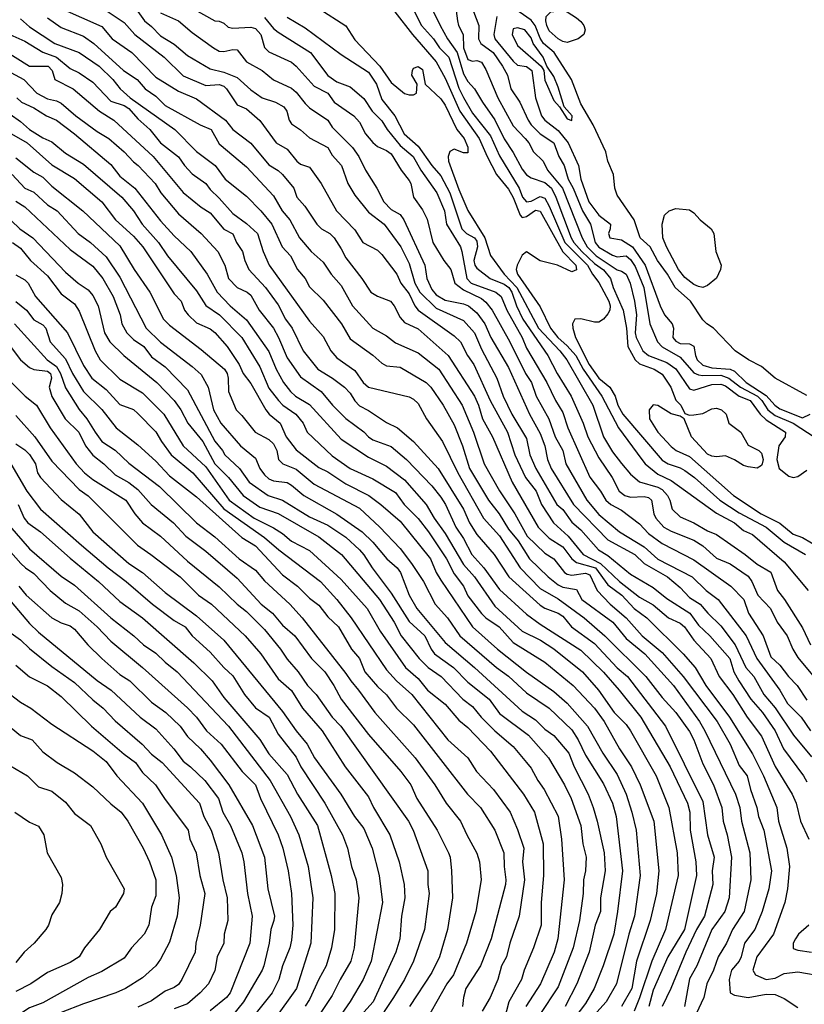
# Model space of a CAD drawing. Header units: metres. Extents: x -46681 to -43747, y -240911 to -237677.
# Tile 344 of 656: x -44244 to -44157, y -240617 to -240508. Entities that reach past the tile are written whole.
import ezdxf

# ---------------------------------------------------------------- set-up
doc = ezdxf.new("R2010")
doc.units = ezdxf.units.M
doc.layers.add('CONTOUR_INDEX', color=1, linetype='Continuous')
doc.layers.add('CONTOUR_INTER', color=3, linetype='Continuous')

msp = doc.modelspace()

# ---------------------------------------------------------------- linework, layer by layer
at = {"layer": 'CONTOUR_INDEX'}
for points, elevation in [([(-44239.1, -240507.15), (-44234.6, -240509.14), (-44233.46, -240510.52), (-44231.26, -240512.02), (-44228.6, -240514.76), (-44226.1, -240516.28), (-44224.1, -240517.16), (-44220.89, -240519.52), (-44220.08, -240520.52), (-44218.1, -240522.03), (-44216.1, -240524.45), (-44215.1, -240525.06), (-44214.62, -240525.52), (-44213.36, -240527.02), (-44213.02, -240528.02), (-44212.12, -240529.02), (-44210.8, -240531.02), (-44210.3, -240531.52), (-44209.37, -240532.02), (-44208.89, -240532.52), (-44208.1, -240533.72), (-44207.6, -240534.73), (-44205.83, -240537.02), (-44204.84, -240538.52), (-44204.1, -240538.96), (-44202.65, -240539.52), (-44202.25, -240540.02), (-44201.6, -240541.32), (-44201.1, -240541.86), (-44199.6, -240542.58), (-44196.29, -240545.52), (-44193.38, -240550.02), (-44192.93, -240551.02), (-44192.49, -240552.52), (-44191.36, -240554.52), (-44189.2, -240559.52), (-44186.32, -240564.52), (-44185.1, -240565.72), (-44183.6, -240566.67), (-44182.6, -240568.03), (-44182.1, -240568.41), (-44179.99, -240569.02), (-44178.6, -240570.9), (-44177.07, -240572.02), (-44175.71, -240573.52), (-44174.3, -240574.52), (-44170.29, -240578.52), (-44168.94, -240580.02), (-44167.78, -240582.02), (-44165.17, -240585.52), (-44162.6, -240589.57), (-44161.4, -240592.02), (-44159.94, -240595.52), (-44159.73, -240597.02), (-44158.81, -240600.02), (-44158.51, -240602.02), (-44158.74, -240604.52), (-44159.03, -240606.02), (-44160.28, -240609.52), (-44162.14, -240612.02), (-44162.57, -240613.52), (-44162.29, -240614.02), (-44161.1, -240614.54), (-44160.1, -240614.4), (-44159.1, -240613.87), (-44157.6, -240613.67), (-44154.6, -240614.2)], 90), ([(-44198.16, -240507.02), (-44197.16, -240509.02), (-44196.35, -240510.52), (-44195.3, -240512.02), (-44194.6, -240514.39), (-44194.1, -240515.22), (-44193.36, -240516.02), (-44192.48, -240517.52), (-44191.1, -240519.46), (-44190.1, -240521.57), (-44189.1, -240523.06), (-44188.1, -240524.91), (-44187.6, -240525.54), (-44187.1, -240525.87), (-44185.6, -240526.41), (-44184.86, -240527.02), (-44184.35, -240528.02), (-44182.68, -240532.52), (-44182.38, -240533.02), (-44181.51, -240534.02), (-44180.1, -240535.34), (-44179.1, -240536.04), (-44178.31, -240537.02), (-44178.04, -240538.02), (-44176.92, -240540.52), (-44176.54, -240542.52), (-44176.4, -240544.52), (-44175.6, -240546), (-44175.1, -240546.44), (-44173.49, -240547.02), (-44172.6, -240547.58), (-44171.64, -240549.02), (-44171.1, -240550.45), (-44170.55, -240551.02), (-44170.1, -240551.94), (-44169.6, -240552.12), (-44169.1, -240552.1), (-44168.1, -240551.93), (-44167.1, -240551.44), (-44166.6, -240551.36), (-44166.06, -240551.52), (-44165.54, -240552.02), (-44165.23, -240553.02), (-44163.9, -240554.02), (-44163.1, -240555.45), (-44161.93, -240556.02), (-44161.6, -240556.31), (-44161.43, -240557.02), (-44161.53, -240557.52), (-44161.6, -240557.71), (-44162.1, -240557.97), (-44163.1, -240557.85), (-44163.6, -240557.7), (-44164.6, -240557.06), (-44165.6, -240556.64), (-44166.6, -240556.73), (-44167.1, -240556.67), (-44167.6, -240556.43), (-44169.37, -240554.52), (-44170.16, -240552.52), (-44170.6, -240552.25), (-44171.6, -240551.98), (-44173.1, -240551.04), (-44173.6, -240550.98), (-44174.04, -240551.52), (-44174.02, -240552.52), (-44173.07, -240554.02), (-44171.6, -240555.6), (-44171.07, -240556.02), (-44169.6, -240556.68), (-44164.71, -240561.02), (-44161.65, -240563.02), (-44159.6, -240564.08), (-44158.1, -240565.28), (-44157.1, -240565.66), (-44154.1, -240567.43)], 80), ([(-44216.6, -240508.14), (-44215.6, -240509.36), (-44215.1, -240509.78), (-44211.5, -240512.02), (-44209.6, -240514.57), (-44208.6, -240515.26), (-44207.1, -240515.82), (-44205.6, -240517.09), (-44204.69, -240518.52), (-44203.6, -240519.57), (-44203.01, -240520.52), (-44201.6, -240522.31), (-44200.15, -240523.52), (-44199.31, -240525.02), (-44197.54, -240527.52), (-44196.7, -240529.52), (-44196.45, -240531.02), (-44194.93, -240533.52), (-44194.75, -240534.02), (-44194.23, -240537.02), (-44193.74, -240537.52), (-44191.01, -240538.52), (-44190.43, -240539.02), (-44189.8, -240540.52), (-44188.08, -240543.52), (-44187.6, -240544.73), (-44185.35, -240548.52), (-44184.4, -240550.52), (-44183.6, -240551.83), (-44183.04, -240553.52), (-44180.6, -240559), (-44179.44, -240560.52), (-44178.84, -240561.52), (-44178.3, -240562.02), (-44177.1, -240562.64), (-44175.1, -240564.14), (-44174.1, -240565.22), (-44172.6, -240566.33), (-44169.1, -240568.14), (-44165.02, -240571.02), (-44163.56, -240572.52), (-44163.06, -240574.02), (-44161.42, -240576.52), (-44160.6, -240578.84), (-44159.6, -240579.78), (-44158.64, -240581.02), (-44157.66, -240582.02), (-44156.6, -240583.65)], 85), ([(-44245.6, -240513.7), (-44243.23, -240515.02), (-44241.76, -240516.52), (-44240.6, -240517.13), (-44239.6, -240517.37), (-44239.1, -240517.62), (-44237.45, -240519.02), (-44235.1, -240520.75), (-44233.83, -240521.52), (-44232.1, -240523), (-44231.1, -240524.12), (-44230.56, -240524.52), (-44228.69, -240526.52), (-44228.06, -240527.52), (-44226.1, -240529.87), (-44223.6, -240532.03), (-44221.76, -240534.02), (-44220.97, -240535.52), (-44220.58, -240537.02), (-44219.62, -240538.02), (-44218.51, -240538.52), (-44218.1, -240538.85), (-44217.2, -240540.52), (-44215.59, -240542.52), (-44215.03, -240543.52), (-44214.1, -240545.79), (-44212.6, -240547.87), (-44210.32, -240549.52), (-44209.09, -240551.02), (-44207.6, -240552.48), (-44205.6, -240553.98), (-44205.1, -240554.53), (-44204.6, -240554.86), (-44202.6, -240555.58), (-44200.87, -240557.02), (-44198.1, -240559.93), (-44197.1, -240561.21), (-44196.56, -240562.02), (-44195.44, -240564.52), (-44194.6, -240565.75), (-44193.67, -240567.52), (-44192.35, -240569.02), (-44190.6, -240571.39), (-44187.6, -240574.12), (-44186.1, -240575.22), (-44181.6, -240578.13), (-44179.1, -240580.55), (-44177.36, -240582.52), (-44174.98, -240585.52), (-44171.71, -240591.02), (-44169.81, -240595.02), (-44169.55, -240596.02), (-44169.52, -240598.02), (-44168.88, -240601.52), (-44168.81, -240603.02), (-44170.13, -240609.02), (-44171.98, -240612.02), (-44173.6, -240615.71), (-44174.07, -240617.52)], 95), ([(-44244.51, -240525.52), (-44243.1, -240527.01), (-44242.1, -240527.47), (-44240.6, -240528.88), (-44239.52, -240529.52), (-44237.21, -240532.02), (-44235.85, -240533.02), (-44234.1, -240534.61), (-44232.6, -240536.85), (-44229.68, -240542.52), (-44228.1, -240544.07), (-44224.6, -240546.73), (-44223.6, -240547.63), (-44222.83, -240549.02), (-44222.23, -240551.52), (-44221.42, -240553.02), (-44219.25, -240555.52), (-44217.6, -240556.87), (-44217.12, -240558.02), (-44216.6, -240558.72), (-44216.1, -240559.16), (-44215.6, -240559.4), (-44214.1, -240559.59), (-44213.6, -240559.88), (-44212.23, -240561.02), (-44208.6, -240563.09), (-44205.78, -240565.02), (-44204.6, -240566.18), (-44203.06, -240568.02), (-44201.92, -240569.02), (-44201.56, -240569.52), (-44200.61, -240572.02), (-44199.76, -240573.52), (-44196.6, -240577.27), (-44193.38, -240580.02), (-44188.1, -240584.85), (-44186.6, -240585.81), (-44185.6, -240586.86), (-44184.6, -240587.56), (-44182.94, -240589.52), (-44182.35, -240591.02), (-44180.8, -240594.02), (-44180.24, -240595.52), (-44179.78, -240597.02), (-44179.04, -240600.52), (-44178.92, -240602.52), (-44179.42, -240605.52), (-44179.43, -240607.02), (-44180, -240608.52), (-44180.69, -240611.52), (-44182.04, -240615.02), (-44183.34, -240617.52)], 100), ([(-44244.1, -240539.56), (-44242.92, -240540.52), (-44242.1, -240541.58), (-44241.1, -240542.14), (-44240.78, -240542.52), (-44240.31, -240544.02), (-44238.6, -240545.91), (-44237.82, -240547.52), (-44236.63, -240549.52), (-44234.6, -240551.49), (-44233, -240553.52), (-44230.6, -240555.42), (-44228.6, -240557.21), (-44227.1, -240558.85), (-44224.1, -240561.16), (-44219.1, -240565.64), (-44217.6, -240566.58), (-44214.6, -240569.79), (-44212.93, -240571.02), (-44211.6, -240572.35), (-44210.6, -240573.15), (-44209.6, -240574.43), (-44208.42, -240575.52), (-44206.98, -240578.02), (-44206.09, -240579.02), (-44205.48, -240580.52), (-44204.1, -240582.13), (-44203.1, -240583.05), (-44201.99, -240584.52), (-44200.1, -240586.37), (-44194.13, -240594.02), (-44192.71, -240595.52), (-44191.13, -240598.02), (-44190.12, -240600.52), (-44190.09, -240602.02), (-44189.89, -240603.52), (-44189.95, -240604.02), (-44191.52, -240610.02), (-44192.71, -240613.02), (-44194.32, -240615.52), (-44194.59, -240616.52), (-44194.68, -240617.52)], 105), ([(-44244.1, -240555.28), (-44243.1, -240555.95), (-44242.6, -240556.49), (-44241.94, -240557.52), (-44241.69, -240558.52), (-44241.38, -240559.02), (-44239.1, -240561.47), (-44237.1, -240563.06), (-44235.58, -240565.02), (-44231.6, -240568.54), (-44230.1, -240569.54), (-44227.6, -240571.72), (-44224.1, -240574.31), (-44221.08, -240577.02), (-44214.6, -240584.89), (-44213.1, -240587.05), (-44211.88, -240588.52), (-44211.08, -240590.02), (-44208.15, -240594.02), (-44206.65, -240596.52), (-44205.6, -240597.84), (-44204.69, -240600.02), (-44203.91, -240603.02), (-44203.54, -240606.02), (-44204.8, -240612.52), (-44205.68, -240614.52), (-44207.1, -240616.98), (-44209.92, -240621.02)], 110), ([(-44243.78, -240571.02), (-44242.94, -240572.02), (-44240.1, -240574.53), (-44239.1, -240575.1), (-44238.1, -240575.41), (-44237.6, -240575.79), (-44236.15, -240577.52), (-44234.6, -240579.04), (-44232.6, -240580.8), (-44231.48, -240581.52), (-44229.1, -240583.87), (-44227.52, -240585.02), (-44225.94, -240586.52), (-44225.1, -240587.65), (-44223.67, -240589.02), (-44222.6, -240590.26), (-44220.55, -240593.02), (-44217.91, -240597.52), (-44216.59, -240601.02), (-44216.22, -240604.52), (-44215.5, -240607.52), (-44215.55, -240608.02), (-44215.91, -240609.02), (-44216.07, -240610.52), (-44216.65, -240613.02), (-44216.84, -240613.52), (-44218.92, -240617.02), (-44220.93, -240619.52)], 115), ([(-44244.6, -240586.7), (-44243.6, -240587.54), (-44242.31, -240588.02), (-44241.1, -240589.36), (-44239.54, -240590.52), (-44237.6, -240591.67), (-44235.6, -240593.22), (-44233.6, -240595.11), (-44232.46, -240596.02), (-44231.72, -240597.02), (-44230.03, -240600.02), (-44229.33, -240601.52), (-44228.6, -240603.52), (-44228.6, -240605.27), (-44229.08, -240606.52), (-44229.4, -240608.52), (-44229.91, -240609.52), (-44231.31, -240611.02), (-44232.1, -240612.18), (-44234.6, -240613.66), (-44236.1, -240614.32), (-44241.1, -240617.13), (-44242.6, -240617.68), (-44245.38, -240619.52)], 120)]:
    msp.add_lwpolyline(points, dxfattribs=dict(at, elevation=elevation))
at = {"layer": 'CONTOUR_INTER'}
for points, elevation in [([(-44201.53, -240504.52), (-44199.21, -240509.02), (-44197.9, -240510.52), (-44197.22, -240511.52), (-44196.21, -240512.52), (-44195.1, -240515.98), (-44194.6, -240517), (-44193.6, -240518.73), (-44191.6, -240521.24), (-44190.6, -240523.46), (-44188.43, -240527.02), (-44188.04, -240528.02), (-44187.6, -240528.52), (-44187.1, -240528.46), (-44186.1, -240527.96), (-44185.6, -240528.12), (-44185.1, -240529.01), (-44183.36, -240533.02), (-44180.85, -240535.52), (-44180.32, -240536.52), (-44179.6, -240537.44), (-44178.51, -240539.52), (-44178.37, -240540.02), (-44178.4, -240540.52), (-44178.6, -240540.92), (-44179.1, -240541.52), (-44179.6, -240541.84), (-44180.1, -240541.85), (-44181.6, -240541.46), (-44182.25, -240541.52), (-44182.54, -240542.02), (-44182.49, -240542.52), (-44182.2, -240543.52), (-44180.67, -240546.52), (-44179.6, -240548.02), (-44178.4, -240549.02), (-44177.82, -240550.02), (-44177.51, -240551.02), (-44176.95, -240552.02), (-44172.6, -240557.11), (-44171.93, -240557.52), (-44170.6, -240557.96), (-44170.1, -240558.26), (-44169.03, -240559.02), (-44166.22, -240561.52), (-44164.1, -240562.94), (-44161.09, -240564.52), (-44159.1, -240566.18), (-44156.76, -240567.52)], 81), ([(-44194.59, -240504.52), (-44192.88, -240509.02), (-44192.93, -240510.52), (-44192.68, -240511.02), (-44191.31, -240512.02), (-44190.28, -240513.52), (-44189.73, -240514.52), (-44189.35, -240516.02), (-44188.36, -240517.52), (-44187.44, -240519.52), (-44187.1, -240520.02), (-44186.1, -240521), (-44184.59, -240522.02), (-44184.03, -240523.52), (-44183.44, -240524.52), (-44183, -240526.02), (-44182.46, -240527.02), (-44181.43, -240529.52), (-44180.55, -240531.02), (-44180.01, -240533.02), (-44179.6, -240533.55), (-44178.1, -240534.43), (-44177.6, -240534.6), (-44176.6, -240534.52), (-44176.1, -240534.9), (-44175.6, -240535.67), (-44174.62, -240538.02), (-44173.96, -240542.02), (-44173.14, -240544.02), (-44172.6, -240544.58), (-44170.6, -240545.72), (-44169.1, -240547.44), (-44168.6, -240547.67), (-44168.1, -240547.73), (-44166.1, -240547.71), (-44165.22, -240548.02), (-44163.93, -240549.02), (-44162.07, -240550.02), (-44161.57, -240550.52), (-44160.9, -240551.52), (-44160.1, -240552.15), (-44158.12, -240553.02), (-44154.1, -240555.62)], 78), ([(-44236.1, -240506.02), (-44232.1, -240508.71), (-44230.94, -240510.02), (-44227.71, -240512.52), (-44225.6, -240514.59), (-44223.1, -240515.66), (-44221.6, -240515.57), (-44221.1, -240515.76), (-44220.78, -240516.02), (-44219.6, -240517.8), (-44218.6, -240518.25), (-44217.1, -240519.55), (-44215.31, -240522.02), (-44214.1, -240522.72), (-44213.03, -240524.02), (-44212.6, -240524.35), (-44211.6, -240524.69), (-44210.31, -240526.52), (-44208.63, -240529.52), (-44206.6, -240531.62), (-44205.7, -240533.02), (-44204.1, -240533.86), (-44203.6, -240534.35), (-44201.95, -240536.52), (-44201.51, -240537.52), (-44200.6, -240538.69), (-44199.96, -240540.02), (-44199.6, -240540.51), (-44195.6, -240543.34), (-44194.91, -240544.02), (-44194.13, -240545.52), (-44193.43, -240546.52), (-44191.65, -240550.52), (-44189.72, -240554.02), (-44188.9, -240556.52), (-44187.74, -240559.02), (-44186.54, -240560.52), (-44185.94, -240562.02), (-44184.64, -240564.02), (-44182.99, -240565.52), (-44181.34, -240567.52), (-44179.43, -240568.52), (-44177.33, -240570.52), (-44175.1, -240572.25), (-44173.6, -240573.09), (-44171.9, -240574.52), (-44170.6, -240575.14), (-44170.14, -240575.52), (-44169.1, -240577.02), (-44167.22, -240579.02), (-44166.29, -240581.02), (-44164.79, -240583.02), (-44163.21, -240585.52), (-44161.6, -240587.61), (-44160.1, -240590.98), (-44158.22, -240594.02), (-44157.78, -240595.02), (-44157.29, -240597.02), (-44156.38, -240599.02)], 89), ([(-44195.56, -240506.02), (-44195.25, -240508.52), (-44195.13, -240509.02), (-44194.62, -240510.02), (-44194.57, -240511.52), (-44194.1, -240512.78), (-44193.6, -240512.99), (-44193.1, -240512.89), (-44192.6, -240513.1), (-44192.1, -240513.91), (-44190.8, -240517.02), (-44189.1, -240520.13), (-44187.75, -240521.52), (-44187.35, -240522.02), (-44186.85, -240523.02), (-44185.78, -240524.02), (-44185.28, -240525.02), (-44183.63, -240527.02), (-44181.44, -240532.52), (-44180.9, -240533.52), (-44179.89, -240534.52), (-44177.6, -240536.07), (-44177.1, -240536.2), (-44176.6, -240536.52), (-44176.16, -240537.52), (-44175.65, -240539.52), (-44175.45, -240541.02), (-44175.59, -240543.02), (-44175.47, -240543.52), (-44174.73, -240545.02), (-44174.1, -240545.52), (-44172.1, -240546.31), (-44171.1, -240546.99), (-44169.6, -240549.23), (-44169.1, -240549.36), (-44167.1, -240548.75), (-44166.1, -240548.7), (-44165.6, -240548.89), (-44164.1, -240550.01), (-44162.87, -240550.52), (-44161.76, -240552.02), (-44161.1, -240552.65), (-44158.95, -240554.02), (-44158.99, -240554.52), (-44159.71, -240555.52), (-44159.94, -240557.02), (-44159.67, -240558.02), (-44158.6, -240558.87), (-44158.1, -240559.01), (-44157.6, -240558.9), (-44156.6, -240558.2)], 79), ([(-44230.6, -240507.47), (-44229.87, -240508.52), (-44229.1, -240509.14), (-44228.1, -240510.19), (-44226.6, -240511.08), (-44225.1, -240512.34), (-44222.6, -240513.84), (-44221.1, -240514.18), (-44219.6, -240514.78), (-44218.1, -240516.13), (-44216.84, -240517.02), (-44215.39, -240517.52), (-44214.45, -240518.02), (-44214.13, -240518.52), (-44213.85, -240519.52), (-44213.6, -240519.91), (-44212.6, -240520.56), (-44211.6, -240521.46), (-44209.6, -240522.52), (-44209.1, -240523.39), (-44208.09, -240524.52), (-44207.37, -240526.52), (-44206.6, -240527.78), (-44205.1, -240529.69), (-44203.34, -240531.02), (-44201.52, -240533.52), (-44200.6, -240535.36), (-44199.97, -240537.52), (-44199.41, -240538.52), (-44197.6, -240540.31), (-44194.6, -240541.64), (-44193.37, -240543.02), (-44192.6, -240544.84), (-44190.9, -240548.02), (-44190.18, -240550.02), (-44189.23, -240552.02), (-44187.6, -240554.71), (-44187.23, -240556.52), (-44186.57, -240558.02), (-44184.24, -240562.02), (-44183.6, -240562.57), (-44182.6, -240563.95), (-44181.6, -240564.82), (-44179.64, -240567.02), (-44178.6, -240567.64), (-44176.1, -240569.71), (-44173.6, -240571.19), (-44172.1, -240572.4), (-44169.54, -240574.02), (-44168.6, -240575.35), (-44167.34, -240576.52), (-44165.12, -240579.02), (-44164.68, -240580.52), (-44164.11, -240581.52), (-44162.8, -240583.52), (-44161.51, -240585.02), (-44160.1, -240587.04), (-44159.17, -240589.02), (-44156.96, -240592.02), (-44156.6, -240592.68)], 88), ([(-44228.1, -240507.65), (-44226.1, -240508.52), (-44224.6, -240509.8), (-44222.25, -240511.52), (-44221.6, -240511.86), (-44221.1, -240511.9), (-44220.1, -240511.69), (-44219.6, -240511.71), (-44218.6, -240513.06), (-44216.87, -240514.02), (-44215.6, -240515.03), (-44213.6, -240515.97), (-44213.1, -240516.39), (-44212.1, -240517.67), (-44211.6, -240518.13), (-44209.6, -240519.52), (-44209.1, -240520.26), (-44206.86, -240522.52), (-44206.17, -240523.52), (-44205.43, -240525.02), (-44204.18, -240527.02), (-44203.4, -240528.52), (-44202.6, -240529.37), (-44201.6, -240529.95), (-44201.17, -240530.52), (-44198.85, -240535.52), (-44198.64, -240537.02), (-44198.1, -240538.24), (-44197.6, -240538.8), (-44196.6, -240539.42), (-44194.6, -240539.8), (-44194.04, -240540.02), (-44193.1, -240540.82), (-44192.21, -240542.02), (-44191.57, -240543.52), (-44189.6, -240546.87), (-44187.28, -240552.02), (-44186.1, -240554.15), (-44185.6, -240555.52), (-44185.28, -240557.02), (-44184.88, -240558.02), (-44182.42, -240562.02), (-44178.6, -240565.9), (-44175.64, -240567.52), (-44174.6, -240568.54), (-44172, -240570.02), (-44170.6, -240571.2), (-44169.6, -240572.3), (-44168.41, -240573.02), (-44167.57, -240574.02), (-44166.1, -240575.44), (-44164.53, -240577.52), (-44163.34, -240580.02), (-44162.46, -240581.02), (-44161.36, -240583.02), (-44160.1, -240584.5), (-44158.08, -240587.52), (-44156.1, -240589.91)], 87), ([(-44224.6, -240507.12), (-44222.1, -240508.5), (-44221.6, -240508.55), (-44221.1, -240508.78), (-44220.6, -240509.21), (-44220.1, -240509.34), (-44218.1, -240509.2), (-44217.6, -240509.37), (-44217.01, -240510.02), (-44216.6, -240511.46), (-44216.1, -240511.93), (-44213.6, -240513.1), (-44213.09, -240513.52), (-44211.1, -240515.76), (-44209.59, -240516.52), (-44208.88, -240517.52), (-44206.7, -240519.02), (-44206.1, -240519.71), (-44205.43, -240521.02), (-44204.6, -240521.96), (-44204.1, -240522.4), (-44203.1, -240522.86), (-44202.6, -240523.24), (-44201.49, -240525.02), (-44200.6, -240526.16), (-44200.41, -240526.52), (-44200.12, -240528.02), (-44199.1, -240529.41), (-44198.6, -240530.44), (-44197.99, -240533.02), (-44196.76, -240535.02), (-44195.98, -240536.02), (-44195.53, -240537.52), (-44194.6, -240538.28), (-44192.6, -240539.23), (-44192.1, -240539.64), (-44191.41, -240540.52), (-44189.44, -240544.02), (-44187.73, -240547.52), (-44187.07, -240548.52), (-44186.55, -240550.02), (-44185.16, -240552.52), (-44184.44, -240554.52), (-44183.61, -240556.02), (-44183.27, -240557.52), (-44180.95, -240561.52), (-44179.6, -240563.11), (-44177.32, -240565.02), (-44174.6, -240566.68), (-44173.1, -240568.05), (-44169.3, -240570.02), (-44167.74, -240571.52), (-44166.4, -240572.52), (-44163.3, -240576.52), (-44162.14, -240579.02), (-44159.6, -240582.52), (-44158.74, -240584.02), (-44157.23, -240585.52), (-44156.2, -240587.02)], 86), ([(-44210.6, -240507.15), (-44207.6, -240509.06), (-44206.6, -240510.6), (-44203.84, -240513.52), (-44202.6, -240515.33), (-44201.1, -240516.56), (-44200.6, -240516.71), (-44200.1, -240516.69), (-44199.77, -240516.52), (-44199.72, -240515.52), (-44200.28, -240514.52), (-44200.24, -240514.02), (-44200.1, -240513.75), (-44199.6, -240513.55), (-44199.1, -240513.9), (-44198.83, -240515.52), (-44197.1, -240517.15), (-44196.6, -240517.83), (-44195.33, -240520.52), (-44194.51, -240521.52), (-44194.1, -240522.48), (-44194.1, -240523.1), (-44194.6, -240523.1), (-44195.6, -240522.71), (-44196.1, -240522.95), (-44196.28, -240523.52), (-44196.24, -240524.02), (-44195.1, -240527.18), (-44194.1, -240529.48), (-44192.23, -240532.52), (-44191.6, -240534.45), (-44190.07, -240536.52), (-44188.67, -240538.02), (-44186.28, -240542.52), (-44183.92, -240545.02), (-44183.15, -240546.02), (-44180.27, -240551.02), (-44179.08, -240554.52), (-44178.1, -240556.18), (-44177.1, -240557.48), (-44176.1, -240558.65), (-44175.1, -240559.48), (-44173.1, -240560.08), (-44172.6, -240560.35), (-44172, -240561.02), (-44171.75, -240561.52), (-44171.49, -240562.52), (-44170.6, -240563.37), (-44169.1, -240564.04), (-44167.6, -240564.92), (-44166.6, -240565.31), (-44163.44, -240567.52), (-44162.1, -240568.61), (-44160.6, -240569.5), (-44159.84, -240571.52), (-44159.07, -240572.52), (-44157.1, -240575.65), (-44156.2, -240577.52)], 83), ([(-44202.16, -240507.52), (-44200.23, -240510.02), (-44197.6, -240513.04), (-44196.6, -240514.84), (-44194.99, -240518.52), (-44192.85, -240521.52), (-44191.98, -240523.52), (-44190.92, -240525.52), (-44189.6, -240527.15), (-44189.1, -240528.05), (-44188.3, -240530.02), (-44188.1, -240530.26), (-44187.6, -240530.16), (-44186.6, -240529.47), (-44186.1, -240529.57), (-44183.6, -240534.06), (-44182.17, -240535.52), (-44182.1, -240536.05), (-44182.6, -240536.26), (-44184.19, -240535.52), (-44186.1, -240535.06), (-44187.6, -240534.06), (-44188.1, -240534.44), (-44188.65, -240535.52), (-44188.75, -240536.02), (-44188.62, -240536.52), (-44186.1, -240540.14), (-44184.97, -240542.52), (-44184.15, -240543.52), (-44183.1, -240544.45), (-44182.17, -240545.52), (-44181.36, -240547.02), (-44179.27, -240550.02), (-44177.42, -240553.52), (-44174.87, -240557.02), (-44174.47, -240557.52), (-44173.1, -240558.65), (-44171.6, -240559.35), (-44166.6, -240562.96), (-44164.6, -240564.05), (-44163.6, -240564.87), (-44162.6, -240565.32), (-44159.1, -240568.33), (-44156.46, -240571.52)], 82), ([(-44156.6, -240549.95), (-44160.1, -240548.02), (-44161.6, -240546.73), (-44163.07, -240546.02), (-44164.53, -240545.02), (-44166.94, -240542.52), (-44167.65, -240542.02), (-44168.1, -240541.57), (-44169.47, -240539.52), (-44171.15, -240538.02), (-44172.03, -240536.52), (-44173.12, -240535.02), (-44173.92, -240533.52), (-44175.03, -240532.52), (-44175.71, -240530.52), (-44177.6, -240527.8), (-44177.84, -240527.02), (-44177.99, -240525.52), (-44178.63, -240524.02), (-44178.85, -240523.02), (-44180.24, -240520.02), (-44181.6, -240517.7), (-44182.65, -240515.02), (-44184.56, -240512.02), (-44185.72, -240511.02), (-44186.1, -240510.42), (-44186.64, -240509.02), (-44187.1, -240508.46), (-44188.44, -240507.52)], 77), ([(-44184.91, -240507.52), (-44183.6, -240507.37), (-44183.1, -240507.54), (-44182.1, -240508.2), (-44181.6, -240508.58), (-44181.27, -240509.02), (-44181.13, -240509.52), (-44181.28, -240510.02), (-44181.89, -240510.52), (-44183.1, -240510.9), (-44183.6, -240510.82), (-44184.11, -240510.52), (-44185.1, -240509.63), (-44185.37, -240509.02), (-44185.49, -240508.52), (-44185.44, -240508.02), (-44184.91, -240507.52)], 78), ([(-44243.6, -240508.29), (-44242.6, -240509.18), (-44239.8, -240511.02), (-44237.08, -240512.02), (-44234.88, -240513.52), (-44233.37, -240515.02), (-44232.57, -240516.02), (-44231.45, -240517.02), (-44226.5, -240520.52), (-44224.1, -240522.98), (-44222.06, -240524.52), (-44220.95, -240526.02), (-44218.6, -240527.89), (-44216.99, -240529.52), (-44215.8, -240531.02), (-44214.65, -240533.52), (-44213.7, -240534.52), (-44212.93, -240536.02), (-44212.1, -240537.01), (-44211.6, -240537.95), (-44210.1, -240539.41), (-44208.09, -240542.02), (-44207.1, -240543.7), (-44204.6, -240545.5), (-44203.6, -240546.38), (-44203.1, -240546.67), (-44201.6, -240546.81), (-44198.71, -240548.52), (-44198.19, -240549.02), (-44196.84, -240551.02), (-44195.6, -240553.19), (-44194.69, -240555.52), (-44193.92, -240558.02), (-44191.82, -240561.52), (-44190.64, -240563.02), (-44189.6, -240564.72), (-44188.54, -240566.02), (-44187.28, -240568.02), (-44185.23, -240570.02), (-44184.1, -240570.9), (-44183.6, -240571.15), (-44182.1, -240571.42), (-44181.51, -240572.52), (-44178.05, -240575.02), (-44176.6, -240576.82), (-44174.54, -240578.52), (-44171.37, -240582.02), (-44168.49, -240586.02), (-44167.89, -240587.02), (-44164.49, -240594.02), (-44164.01, -240595.52), (-44163.83, -240597.02), (-44162.91, -240600.52), (-44162.79, -240603.52), (-44163.54, -240607.02), (-44164.84, -240609.02), (-44165.49, -240610.52), (-44166.43, -240612.02), (-44166.91, -240613.52), (-44167.65, -240615.02), (-44168, -240616.52), (-44169.38, -240619.52)], 92), ([(-44240.6, -240508.17), (-44239.1, -240509.27), (-44236.6, -240510.2), (-44235.48, -240511.02), (-44232.2, -240514.02), (-44230.69, -240515.02), (-44229.81, -240516.02), (-44228.6, -240516.84), (-44227.6, -240517.88), (-44223.72, -240520.02), (-44222.51, -240520.52), (-44221.6, -240522.13), (-44218.6, -240524.68), (-44215.6, -240527.87), (-44214.63, -240529.52), (-44213.79, -240530.52), (-44212.72, -240532.52), (-44211.42, -240534.02), (-44210.1, -240535.22), (-44209.23, -240536.52), (-44208.1, -240537.8), (-44206.85, -240540.02), (-44204.6, -240542.5), (-44203.1, -240543.36), (-44202.1, -240544.12), (-44199.6, -240545.23), (-44197.3, -240547.02), (-44194.74, -240551.02), (-44193.47, -240554.02), (-44192.28, -240557.52), (-44190.6, -240560.51), (-44188.9, -240563.02), (-44187.53, -240565.52), (-44185.6, -240567.4), (-44184.58, -240568.02), (-44183.4, -240569.52), (-44183.1, -240569.71), (-44182.6, -240569.83), (-44181.1, -240569.6), (-44180.6, -240569.79), (-44179.78, -240571.52), (-44178.35, -240573.02), (-44176.57, -240574.52), (-44174.83, -240576.52), (-44172.6, -240578.39), (-44170.28, -240581.02), (-44166.52, -240586.02), (-44165.1, -240588.52), (-44164.1, -240590.87), (-44163.22, -240592.02), (-44162.85, -240593.52), (-44162.13, -240595.52), (-44161.95, -240596.52), (-44161.37, -240598.02), (-44160.52, -240602.52), (-44160.81, -240604.52), (-44161.56, -240607.02), (-44162.37, -240609.02), (-44163.5, -240610.52), (-44163.86, -240612.02), (-44164.09, -240612.52), (-44164.94, -240613.52), (-44165.2, -240614.52), (-44165.09, -240616.02), (-44164.6, -240616.28), (-44163.1, -240616.52), (-44161.1, -240616.16), (-44160.1, -240616.18), (-44159.1, -240616.62), (-44157.6, -240617.62)], 91), ([(-44214.1, -240508.1), (-44212.1, -240509.28), (-44208.1, -240512.25), (-44205.1, -240514.18), (-44204.19, -240515.52), (-44203.6, -240517.2), (-44202.19, -240519.02), (-44201.13, -240521.02), (-44199.6, -240522.38), (-44198.07, -240524.52), (-44197.1, -240525.65), (-44196.09, -240527.52), (-44194.75, -240531.52), (-44194.25, -240532.02), (-44193.37, -240532.52), (-44193.1, -240532.9), (-44193.05, -240533.52), (-44193.43, -240535.02), (-44193.34, -240535.52), (-44193.1, -240535.88), (-44191.62, -240537.02), (-44190.1, -240537.64), (-44189.58, -240538.02), (-44189.24, -240538.52), (-44188.72, -240540.02), (-44188.01, -240541.52), (-44185.25, -240545.52), (-44184.22, -240547.52), (-44182.68, -240550.02), (-44181.36, -240553.02), (-44180.84, -240554.52), (-44179.6, -240556.83), (-44178.15, -240559.02), (-44177.37, -240560.52), (-44176.72, -240561.02), (-44176.1, -240561.19), (-44174.6, -240561.11), (-44174.1, -240561.23), (-44173.77, -240561.52), (-44173.53, -240563.02), (-44173.31, -240563.52), (-44172.42, -240564.52), (-44171.6, -240564.97), (-44169.1, -240565.96), (-44168.1, -240566.58), (-44166.6, -240567.94), (-44165.1, -240568.55), (-44163.1, -240569.94), (-44162.67, -240570.52), (-44162.02, -240572.02), (-44160.63, -240573.52), (-44159.9, -240575.02), (-44158.77, -240576.52), (-44158.16, -240578.02), (-44157.6, -240578.93), (-44155.6, -240581.33)], 84), ([(-44190.9, -240508.02), (-44191.23, -240510.02), (-44191.13, -240510.52), (-44189.1, -240512.98), (-44188.6, -240513.43), (-44187.6, -240513.56), (-44187.04, -240514.02), (-44186.63, -240517.02), (-44185.95, -240519.02), (-44185.57, -240519.52), (-44184.1, -240520.65), (-44182.99, -240522.02), (-44181.87, -240524.52), (-44181.59, -240526.02), (-44180.7, -240528.52), (-44179.6, -240530.01), (-44178.33, -240531.02), (-44178.34, -240531.52), (-44178.56, -240532.02), (-44178.39, -240532.52), (-44177.1, -240532.74), (-44175.89, -240533.52), (-44174.49, -240535.52), (-44172.83, -240540.02), (-44172.33, -240541.02), (-44171.5, -240542.02), (-44171.37, -240542.52), (-44171.41, -240543.52), (-44171.1, -240543.95), (-44170.6, -240544.21), (-44169.6, -240544.25), (-44169.1, -240544.51), (-44168.93, -240545.52), (-44168.72, -240546.02), (-44168.1, -240546.61), (-44167.1, -240546.9), (-44165.1, -240547.03), (-44164.6, -240547.25), (-44163.33, -240548.52), (-44161.1, -240549.95), (-44160.16, -240551.02), (-44159.6, -240551.41), (-44157.1, -240552.41), (-44156.24, -240552.02)], 77), ([(-44245.1, -240509.88), (-44243.1, -240510.78), (-44241.1, -240512), (-44239.6, -240512.52), (-44238.1, -240513.8), (-44237.1, -240514.27), (-44235.6, -240515.29), (-44233.6, -240517.39), (-44232.1, -240517.88), (-44231.6, -240518.21), (-44230.6, -240519.37), (-44229.28, -240520.52), (-44228.08, -240522.02), (-44226.1, -240523.57), (-44225.45, -240524.52), (-44224.6, -240525.44), (-44223.1, -240526.49), (-44222.6, -240527.18), (-44221.6, -240528.11), (-44220.1, -240529.81), (-44218.6, -240530.92), (-44217.37, -240532.02), (-44216.75, -240534.02), (-44216.08, -240535.52), (-44211.6, -240541.73), (-44210.1, -240543.42), (-44209.27, -240545.02), (-44208.6, -240545.78), (-44206.6, -240547.2), (-44205.68, -240548.52), (-44205.1, -240549.03), (-44200.6, -240550.08), (-44200.1, -240550.35), (-44199.6, -240550.84), (-44198.69, -240552.52), (-44196.91, -240555.02), (-44195.21, -240558.52), (-44192.37, -240563.52), (-44190.6, -240565.47), (-44188.3, -240569.02), (-44186.1, -240571.28), (-44184.1, -240572.43), (-44181.24, -240574.52), (-44178.93, -240576.52), (-44174.42, -240581.02), (-44172.6, -240583.35), (-44171.1, -240585.02), (-44169.6, -240587.09), (-44169.1, -240588.02), (-44168.1, -240590.68), (-44166.93, -240593.02), (-44166, -240595.52), (-44165.85, -240597.02), (-44165.41, -240598.52), (-44164.94, -240601.02), (-44165.2, -240605.52), (-44165.68, -240607.02), (-44167.13, -240609.02), (-44168.78, -240613.02), (-44169.6, -240614.45), (-44170.13, -240617.52)], 93), ([(-44189.1, -240509.42), (-44189.2, -240510.02), (-44188.6, -240511.25), (-44185.99, -240513.52), (-44185.7, -240514.02), (-44185.6, -240515.09), (-44184.6, -240517.34), (-44183.97, -240518.02), (-44183.1, -240519.37), (-44182.6, -240519.54), (-44182.57, -240519.02), (-44183.44, -240518.02), (-44184.1, -240515.84), (-44184.6, -240514.66), (-44185.36, -240513.52), (-44185.78, -240512.52), (-44186.87, -240511.02), (-44187.1, -240510.39), (-44187.78, -240509.52), (-44188.6, -240509.3), (-44189.1, -240509.42)], 76), ([(-44246.1, -240511.35), (-44242.6, -240513.52), (-44240.51, -240513.52), (-44240.07, -240514.02), (-44239.78, -240515.02), (-44237.75, -240516.02), (-44234.86, -240518.52), (-44233.27, -240519.52), (-44228.92, -240523.52), (-44225.6, -240527.5), (-44223.6, -240529.14), (-44222.6, -240529.75), (-44221.1, -240531.57), (-44220.1, -240532.06), (-44219.68, -240533.02), (-44219.03, -240534.02), (-44218.78, -240535.02), (-44218.34, -240536.02), (-44216.47, -240538.02), (-44215.1, -240539.91), (-44214.27, -240541.52), (-44213.54, -240542.52), (-44212.32, -240545.02), (-44210.69, -240547.02), (-44209.06, -240548.02), (-44207.75, -240549.02), (-44207.1, -240549.69), (-44206.6, -240550.53), (-44206.1, -240551.08), (-44205.1, -240551.6), (-44203.1, -240552.93), (-44201.9, -240553.52), (-44200.11, -240555.02), (-44197.39, -240558.02), (-44194.6, -240562.52), (-44193.92, -240564.02), (-44193.1, -240565.31), (-44191.19, -240567.52), (-44189.57, -240570.02), (-44186.1, -240573.12), (-44185.6, -240573.47), (-44184.1, -240574.01), (-44183.6, -240574.36), (-44182.62, -240575.52), (-44180.1, -240577.38), (-44177.6, -240580.07), (-44176.45, -240581.02), (-44172.23, -240586.52), (-44168.1, -240594.86), (-44167.59, -240598.52), (-44166.85, -240601.02), (-44167.06, -240602.52), (-44167.02, -240604.02), (-44167.94, -240607.52), (-44168.8, -240609.02), (-44169.98, -240611.52), (-44171.64, -240615.52), (-44172.6, -240617.51)], 94), ([(-44243.98, -240517.02), (-44243.49, -240517.52), (-44242.1, -240518.15), (-44240.7, -240519.02), (-44239.61, -240519.52), (-44237.61, -240521.02), (-44233.6, -240524.39), (-44232.6, -240525.69), (-44230.94, -240527.02), (-44228.1, -240530.65), (-44226.6, -240532.3), (-44224.76, -240534.02), (-44222.93, -240536.52), (-44221.82, -240538.52), (-44220.38, -240540.02), (-44218.6, -240541.6), (-44216.1, -240545.09), (-44215.3, -240547.02), (-44214.48, -240548.52), (-44213.72, -240549.52), (-44213.15, -240550.02), (-44211.6, -240550.93), (-44208.1, -240554.78), (-44205.1, -240556.77), (-44203.1, -240557.76), (-44201.1, -240559.29), (-44198.71, -240562.02), (-44197.84, -240563.52), (-44196.6, -240565.23), (-44194.6, -240568.65), (-44193.36, -240570.02), (-44191.1, -240573.24), (-44188.1, -240576), (-44186.07, -240577.02), (-44184.6, -240577.95), (-44181.42, -240580.52), (-44179.64, -240582.52), (-44177.9, -240585.02), (-44176.6, -240586.33), (-44176.12, -240587.02), (-44173.26, -240592.02), (-44171.87, -240595.52), (-44170.96, -240600.52), (-44170.84, -240603.02), (-44172.23, -240609.02), (-44173.76, -240612.52), (-44175.1, -240616.57), (-44175.71, -240618.02)], 96), ([(-44245.89, -240518.02), (-44243.6, -240519.65), (-44242.58, -240520.52), (-44241.1, -240521.45), (-44240.1, -240521.91), (-44238.6, -240523.16), (-44236.6, -240524.38), (-44232.39, -240528.02), (-44231.1, -240529.53), (-44230.14, -240531.02), (-44228.33, -240533.02), (-44227.33, -240534.52), (-44224.1, -240538.38), (-44223.1, -240539.98), (-44221.57, -240541.02), (-44219.1, -240543.52), (-44217.1, -240546.78), (-44216.1, -240549.14), (-44215.04, -240550.52), (-44214.55, -240551.02), (-44213.13, -240552.02), (-44212.33, -240553.02), (-44211.89, -240554.02), (-44209.1, -240556.61), (-44207.12, -240558.02), (-44204.6, -240559.15), (-44202.1, -240560.68), (-44201.15, -240562.02), (-44199.6, -240563.56), (-44198.44, -240565.02), (-44196.47, -240568.02), (-44195.6, -240569.68), (-44194.6, -240571.02), (-44194.1, -240572.1), (-44192.6, -240574.06), (-44192.1, -240574.54), (-44190.65, -240575.52), (-44189.1, -240577.25), (-44185.6, -240579.45), (-44182.45, -240582.02), (-44180.1, -240584.54), (-44179.04, -240586.02), (-44177.31, -240589.02), (-44175.99, -240591.02), (-44175.04, -240593.02), (-44173.54, -240597.02), (-44172.99, -240602.52), (-44173.22, -240605.02), (-44173.93, -240608.02), (-44175.43, -240612.52), (-44175.96, -240615.52), (-44177.11, -240617.52)], 97), ([(-44244.59, -240521.02), (-44242.86, -240522.02), (-44240.1, -240524.43), (-44237.6, -240525.94), (-44234.57, -240528.52), (-44233.07, -240530.52), (-44231.1, -240532.32), (-44230.04, -240533.52), (-44226.6, -240538.71), (-44225.83, -240539.52), (-44225.43, -240540.52), (-44225.05, -240541.02), (-44224.1, -240541.9), (-44222.6, -240542.58), (-44222.1, -240542.97), (-44220.71, -240544.52), (-44219.4, -240546.52), (-44218.95, -240547.52), (-44218.1, -240548.64), (-44216.43, -240551.52), (-44216.09, -240552.02), (-44214.86, -240553.02), (-44214.18, -240554.52), (-44213.1, -240555.97), (-44210.6, -240557.9), (-44209.6, -240558.4), (-44207.6, -240559.71), (-44205.06, -240561.02), (-44203.71, -240562.02), (-44201.6, -240563.85), (-44198.22, -240568.02), (-44197.61, -240569.52), (-44197.1, -240570.39), (-44193.6, -240575.52), (-44190.82, -240578.02), (-44187.6, -240580.56), (-44184.6, -240582.69), (-44183.1, -240583.98), (-44180.85, -240586.52), (-44179.18, -240589.52), (-44177.6, -240591.88), (-44176.58, -240594.02), (-44175.95, -240596.02), (-44175.5, -240598.02), (-44175.05, -240603.02), (-44175.67, -240607.52), (-44176.31, -240609.52), (-44177.66, -240615.02), (-44178.81, -240617.02), (-44180.15, -240618.52)], 98), ([(-44244.1, -240523.65), (-44242.1, -240525.24), (-44241.1, -240525.8), (-44240.1, -240526.8), (-44236.7, -240529.52), (-44232.6, -240533.4), (-44231, -240536.02), (-44229.27, -240538.52), (-44227.76, -240541.52), (-44227.1, -240542.18), (-44223.6, -240544.85), (-44221.03, -240547.02), (-44220.72, -240547.52), (-44220.61, -240548.02), (-44220.57, -240549.52), (-44219.74, -240551.52), (-44219.1, -240552.15), (-44217.63, -240554.02), (-44216.1, -240554.83), (-44215.6, -240555.29), (-44215.24, -240556.02), (-44215.05, -240557.02), (-44214.56, -240557.52), (-44213.1, -240558.1), (-44211.1, -240559.74), (-44206.1, -240562.42), (-44203.83, -240564.52), (-44201.6, -240566.88), (-44200.35, -240568.52), (-44199, -240570.52), (-44197.71, -240573.02), (-44196.34, -240574.52), (-44194.99, -240576.52), (-44190.93, -240580.02), (-44189.6, -240581), (-44187.6, -240582.84), (-44185.1, -240584.51), (-44182.6, -240586.94), (-44181.89, -240588.02), (-44181.1, -240589.71), (-44179.1, -240592.9), (-44178.11, -240595.02), (-44177.69, -240596.52), (-44177.01, -240602.52), (-44177.53, -240607.02), (-44177.96, -240609.52), (-44179.13, -240613.02), (-44180.13, -240615.52), (-44181.1, -240617.17), (-44182.85, -240619.52)], 99), ([(-44244.1, -240528.46), (-44243.1, -240529.1), (-44238.1, -240533.81), (-44235.6, -240535.64), (-44234.46, -240537.02), (-44233.35, -240539.02), (-44232.55, -240541.02), (-44232.36, -240542.02), (-44231.81, -240543.02), (-44231.1, -240543.75), (-44229.93, -240544.52), (-44229.1, -240545.66), (-44227.6, -240546.77), (-44225.1, -240549.32), (-44222.1, -240554.99), (-44221.23, -240556.02), (-44220.99, -240556.52), (-44219.37, -240558.02), (-44218.3, -240559.52), (-44216.2, -240561.02), (-44214.6, -240561.52), (-44211.6, -240563.37), (-44209.6, -240564.28), (-44207.6, -240565.62), (-44206.1, -240567.03), (-44205.6, -240567.57), (-44204.67, -240569.02), (-44202.6, -240571.81), (-44200.6, -240574.94), (-44198.85, -240576.52), (-44198.17, -240578.02), (-44197.79, -240578.52), (-44195.68, -240580.02), (-44194.1, -240581.67), (-44191.73, -240583.52), (-44190.6, -240585.13), (-44187.41, -240587.52), (-44185.19, -240590.02), (-44183.42, -240593.02), (-44182.69, -240594.52), (-44181.61, -240597.52), (-44181.39, -240599.52), (-44181, -240601.02), (-44181.09, -240602.52), (-44181.3, -240603.52), (-44181.35, -240605.02), (-44181.75, -240608.02), (-44182.46, -240611.02), (-44184.1, -240615.33), (-44186.21, -240618.52)], 101), ([(-44171.84, -240529.52), (-44171.1, -240529.27), (-44169.6, -240529.42), (-44169.1, -240529.74), (-44168.42, -240530.52), (-44167.19, -240531.52), (-44166.9, -240532.02), (-44166.66, -240534.02), (-44166.07, -240535.52), (-44166.14, -240536.02), (-44166.6, -240536.97), (-44167.6, -240537.8), (-44168.1, -240537.99), (-44168.6, -240537.91), (-44169.1, -240537.67), (-44170.1, -240536.89), (-44170.8, -240536.02), (-44172.13, -240533.52), (-44172.55, -240532.52), (-44172.61, -240531.02), (-44172.35, -240530.02), (-44171.84, -240529.52)], 78), ([(-44244.6, -240530.6), (-44243.64, -240531.52), (-44242.21, -240532.52), (-44238.6, -240536.32), (-44237.2, -240537.52), (-44236.1, -240538.26), (-44235.6, -240538.9), (-44234.99, -240540.02), (-44234.29, -240543.02), (-44233.71, -240544.02), (-44232.14, -240545.52), (-44228.49, -240548.52), (-44226.59, -240550.52), (-44225.84, -240551.52), (-44225.09, -240553.02), (-44223.4, -240555.02), (-44222.1, -240557.52), (-44220.59, -240559.02), (-44218.94, -240561.02), (-44217.1, -240562.31), (-44215.1, -240562.99), (-44210.6, -240565.57), (-44208.06, -240567.52), (-44203.87, -240572.52), (-44202.26, -240575.02), (-44201.47, -240576.52), (-44199.49, -240579.02), (-44198.48, -240580.02), (-44197.05, -240581.02), (-44194.66, -240583.52), (-44193.6, -240584.36), (-44192.64, -240585.52), (-44191.11, -240587.02), (-44189.1, -240588.78), (-44187.6, -240590.53), (-44187.1, -240591.15), (-44186.35, -240592.52), (-44185.65, -240593.52), (-44184.1, -240596.47), (-44183.73, -240599.02), (-44183.45, -240603.52), (-44184.13, -240610.02), (-44184.57, -240611.52), (-44186.07, -240615.02), (-44187.68, -240617.52)], 102), ([(-44244.48, -240533.02), (-44243.6, -240533.64), (-44242.48, -240535.02), (-44240.6, -240536.72), (-44239.1, -240538.71), (-44237.6, -240539.83), (-44237.1, -240540.62), (-44235.34, -240545.02), (-44234.78, -240546.02), (-44232.6, -240548.13), (-44230.1, -240549.67), (-44227.73, -240552.02), (-44225.6, -240555.5), (-44223.1, -240557.85), (-44220.49, -240561.52), (-44217.72, -240563.52), (-44215.6, -240564.58), (-44214.6, -240565.21), (-44213.6, -240566.05), (-44211.6, -240567.09), (-44208.1, -240570.29), (-44205.22, -240573.52), (-44203.81, -240576.02), (-44200.98, -240580.02), (-44199.6, -240581.24), (-44198.55, -240582.52), (-44196.6, -240584.09), (-44195.1, -240585.85), (-44194.1, -240586.68), (-44191.6, -240589.27), (-44187.94, -240594.02), (-44186.72, -240596.02), (-44185.78, -240599.52), (-44185.72, -240603.02), (-44185.98, -240606.02), (-44185.98, -240608.52), (-44186.83, -240611.02), (-44187.87, -240613.52), (-44188.15, -240614.52), (-44189.58, -240617.02), (-44190.1, -240619.01)], 103), ([(-44244.1, -240536.6), (-44243.1, -240537.17), (-44242.75, -240537.52), (-44241.92, -240539.02), (-44238.38, -240543.02), (-44236.6, -240546.64), (-44235.68, -240548.02), (-44234.1, -240549.3), (-44232.6, -240550.93), (-44231.1, -240551.49), (-44230.6, -240551.94), (-44228.6, -240553.96), (-44227.99, -240555.02), (-44226.9, -240556.52), (-44224.51, -240558.52), (-44221.1, -240562.47), (-44216.6, -240565.65), (-44215.01, -240567.02), (-44210.39, -240570.52), (-44208.6, -240572.5), (-44207.01, -240574.52), (-44203.1, -240580.3), (-44201.99, -240581.52), (-44200.31, -240583.02), (-44196.31, -240588.02), (-44194.11, -240590.02), (-44193.13, -240591.52), (-44191.26, -240593.52), (-44189.42, -240596.02), (-44188.6, -240597.94), (-44187.89, -240600.02), (-44188.04, -240601.52), (-44187.82, -240603.52), (-44188.41, -240607.52), (-44189.44, -240610.52), (-44189.82, -240612.02), (-44190.38, -240613.02), (-44190.8, -240614.52), (-44191.65, -240616.52), (-44192.52, -240618.02)], 104), ([(-44244.23, -240542.02), (-44240.64, -240546.02), (-44239.6, -240546.75), (-44239.16, -240547.52), (-44238.6, -240549.1), (-44237.1, -240551.5), (-44236.23, -240552.52), (-44235.33, -240554.02), (-44234.57, -240555.02), (-44233.1, -240556.01), (-44231.6, -240557.45), (-44228.22, -240560.02), (-44224.1, -240564.03), (-44222.1, -240565.58), (-44219.39, -240568.02), (-44217.6, -240569.28), (-44216.6, -240570.44), (-44213.8, -240573.02), (-44212.41, -240574.52), (-44207.6, -240580.68), (-44207.06, -240581.52), (-44206.18, -240582.52), (-44204.38, -240585.02), (-44199.91, -240590.02), (-44197.74, -240593.02), (-44196.51, -240595.02), (-44194.91, -240597.02), (-44194.23, -240598.52), (-44193.1, -240600.56), (-44192.81, -240601.52), (-44192.62, -240603.52), (-44193.2, -240607.02), (-44194.24, -240610.52), (-44195.7, -240614.02), (-44196.43, -240615.02), (-44199.25, -240620.02)], 106), ([(-44244.6, -240544.64), (-44243.6, -240546.01), (-44242.6, -240546.87), (-44242.1, -240547.07), (-44240.6, -240547.27), (-44240.28, -240547.52), (-44240.17, -240548.02), (-44240.42, -240549.02), (-44240.1, -240550.07), (-44238.65, -240552.52), (-44237.13, -240554.02), (-44236.39, -240555.52), (-44235.6, -240556.56), (-44234.35, -240557.52), (-44233.1, -240558.74), (-44231.6, -240559.57), (-44230.6, -240560.34), (-44229.13, -240562.02), (-44226.66, -240564.02), (-44225.3, -240565.52), (-44223.1, -240567.15), (-44219.6, -240570.14), (-44216.95, -240573.02), (-44215.71, -240574.02), (-44214.6, -240575.35), (-44213.23, -240576.52), (-44211.41, -240579.02), (-44209.93, -240580.52), (-44208.92, -240582.02), (-44208.12, -240583.52), (-44205.1, -240587.43), (-44201.51, -240591.52), (-44200.39, -240593.02), (-44199.74, -240594.52), (-44197.48, -240598.02), (-44196.23, -240600.52), (-44196.05, -240601.02), (-44195.91, -240602.52), (-44195.79, -240605.52), (-44196.34, -240609.02), (-44197.23, -240612.02), (-44198.1, -240613.76), (-44200.56, -240617.52)], 107), ([(-44245.06, -240548.02), (-44243.06, -240550.02), (-44241.8, -240551.02), (-44240.31, -240553.52), (-44237.43, -240557.52), (-44236.52, -240558.52), (-44235.6, -240559.23), (-44231.95, -240561.52), (-44230.94, -240563.02), (-44230.1, -240564.03), (-44228.09, -240565.52), (-44225.1, -240568.28), (-44221.6, -240571.11), (-44219.62, -240573.02), (-44218.6, -240573.82), (-44216.6, -240575.84), (-44214.81, -240578.02), (-44214.1, -240579.1), (-44212.86, -240580.52), (-44211.84, -240582.02), (-44210.88, -240583.02), (-44209.1, -240585.52), (-44208.14, -240586.52), (-44200.68, -240597.02), (-44200.15, -240598.02), (-44198.54, -240602.52), (-44198.53, -240604.02), (-44198.37, -240605.02), (-44198.89, -240609.02), (-44200.11, -240612.52), (-44201.12, -240614.52), (-44202.33, -240616.52), (-44206.31, -240622.52)], 108), ([(-44244.1, -240552.18), (-44242.01, -240554.52), (-44240.1, -240557.23), (-44237.1, -240560.33), (-44236.1, -240561.04), (-44230.64, -240566.52), (-44229.15, -240567.52), (-44225.93, -240570.02), (-44223.88, -240572.02), (-44222.44, -240573.02), (-44218.74, -240576.52), (-44216.99, -240578.52), (-44215.1, -240581.27), (-44213.6, -240582.58), (-44212.4, -240584.52), (-44210.22, -240587.02), (-44207.68, -240591.02), (-44205.1, -240594.34), (-44204.55, -240595.52), (-44202.74, -240598.52), (-44201.69, -240601.52), (-44201.13, -240604.02), (-44201.07, -240605.52), (-44201.45, -240607.52), (-44201.62, -240610.02), (-44202.07, -240611.52), (-44204.58, -240617.02), (-44205.95, -240618.52)], 109), ([(-44244.66, -240557.52), (-44242.87, -240560.52), (-44241.38, -240562.52), (-44236.85, -240566.52), (-44233.88, -240569.02), (-44231.88, -240570.52), (-44229, -240573.02), (-44226.6, -240574.83), (-44225.38, -240575.52), (-44224.58, -240576.52), (-44222.6, -240578.32), (-44221.1, -240580.03), (-44220.1, -240580.97), (-44218.8, -240583.02), (-44217.6, -240584.5), (-44216.09, -240585.52), (-44215.1, -240587.42), (-44213.1, -240589.94), (-44212.58, -240591.02), (-44209.91, -240595.02), (-44207.97, -240598.52), (-44207.42, -240600.02), (-44206.98, -240602.02), (-44206.44, -240603.52), (-44206.17, -240605.52), (-44206.67, -240611.02), (-44207.06, -240612.52), (-44208.22, -240614.52), (-44209.1, -240616.32), (-44212.6, -240621.58)], 111), ([(-44243.85, -240562.02), (-44243.18, -240563.52), (-44242.76, -240564.02), (-44241.36, -240565.02), (-44238.1, -240567.95), (-44234.95, -240570.52), (-44232.6, -240572.75), (-44230.1, -240574.55), (-44224.41, -240579.52), (-44222.4, -240581.52), (-44221.1, -240583.35), (-44217.1, -240587.99), (-44216.1, -240589.58), (-44214.1, -240591.85), (-44212.93, -240594.02), (-44210.72, -240597.52), (-44209.23, -240603.02), (-44208.81, -240605.02), (-44208.86, -240609.02), (-44209.18, -240611.02), (-44209.77, -240613.02), (-44210.6, -240614.5), (-44211.6, -240616.76), (-44212.1, -240617.48)], 112), ([(-44245.55, -240563.52), (-44242.6, -240566.9), (-44239.1, -240569.92), (-44237.6, -240570.94), (-44233.61, -240574.52), (-44231.03, -240576.52), (-44229.97, -240577.52), (-44228.6, -240578.45), (-44227.6, -240579.45), (-44226.27, -240580.52), (-44220.59, -240586.52), (-44215.96, -240592.52), (-44213.73, -240596.52), (-44212.81, -240598.52), (-44211.77, -240602.02), (-44211.26, -240605.52), (-44211.46, -240610.52), (-44213.07, -240615.52), (-44215.57, -240619.02)], 113), ([(-44246.1, -240565.68), (-44243.53, -240568.52), (-44243.04, -240569.02), (-44242.1, -240569.63), (-44240.31, -240571.52), (-44238.6, -240572.93), (-44237.1, -240573.75), (-44235.1, -240575.54), (-44233.6, -240577.11), (-44230.08, -240580.02), (-44225.1, -240584.5), (-44224.1, -240585.52), (-44223.01, -240587.02), (-44221.39, -240588.52), (-44219.05, -240591.52), (-44217.58, -240593.02), (-44217.05, -240594.52), (-44215.1, -240598.52), (-44214.58, -240600.02), (-44213.98, -240602.52), (-44213.6, -240605.02), (-44213.47, -240608.52), (-44213.6, -240610.2), (-44213.81, -240611.02), (-44214.62, -240613.02), (-44214.99, -240614.52), (-44215.75, -240616.02), (-44218.96, -240620.02)], 114), ([(-44244.6, -240572.77), (-44242.6, -240575.15), (-44241.6, -240576.13), (-44235.1, -240581.47), (-44233.54, -240582.52), (-44230.33, -240585.52), (-44228.6, -240586.82), (-44226.62, -240589.02), (-44225.6, -240590.39), (-44224.77, -240591.02), (-44223.21, -240592.52), (-44221.69, -240594.52), (-44221.2, -240596.02), (-44220.36, -240597.52), (-44219.1, -240600.52), (-44218.87, -240601.52), (-44218.49, -240605.02), (-44217.95, -240607.52), (-44218.23, -240610.52), (-44220.39, -240616.02), (-44220.78, -240616.52), (-44222.6, -240618.01)], 116), ([(-44244.6, -240576.24), (-44243.6, -240576.96), (-44242.6, -240577.92), (-44240.1, -240579.91), (-44237.6, -240581.7), (-44235.6, -240583.62), (-44234.44, -240584.52), (-44233.1, -240585.92), (-44230.11, -240588.52), (-44229.1, -240589.6), (-44227.93, -240590.52), (-44223.8, -240595.02), (-44223.3, -240596.52), (-44222.48, -240598.02), (-44221.68, -240600.52), (-44221.21, -240603.52), (-44220.71, -240605.52), (-44220.65, -240608.02), (-44221.07, -240609.52), (-44221.11, -240610.52), (-44221.83, -240612.02), (-44222.1, -240613.54), (-44222.79, -240615.02), (-44223.72, -240616.02), (-44225.1, -240617.21), (-44226.6, -240617.77)], 117), ([(-44244.1, -240579.76), (-44242.6, -240581.06), (-44240.6, -240582.07), (-44239.1, -240583.22), (-44235.74, -240586.52), (-44232.1, -240589.63), (-44230.88, -240590.52), (-44230.1, -240591.64), (-44228.66, -240593.02), (-44227.67, -240594.52), (-44225.04, -240598.02), (-44224.84, -240599.02), (-44224.17, -240600.52), (-44223.74, -240603.02), (-44223.21, -240605.02), (-44223.71, -240608.52), (-44224.19, -240610.52), (-44224.25, -240611.52), (-44225.72, -240614.52), (-44226.1, -240615.08), (-44226.6, -240615.43), (-44227.6, -240615.83), (-44229.1, -240616.88), (-44230.6, -240617.61)], 118), ([(-44245.32, -240582.52), (-44243.6, -240583.87), (-44242.45, -240584.52), (-44240.1, -240586.31), (-44235.6, -240589.26), (-44234.1, -240590.44), (-44232.91, -240592.02), (-44230.1, -240595.03), (-44227.98, -240598.52), (-44226.88, -240601.02), (-44226.38, -240603.02), (-44226.02, -240605.52), (-44226.24, -240607.52), (-44227.1, -240610.4), (-44228.1, -240612.27), (-44228.63, -240613.02), (-44230.1, -240614.35), (-44231.96, -240615.52), (-44233.03, -240616.02), (-44236.6, -240617.21), (-44239.1, -240618.2), (-44244.6, -240621.2)], 119), ([(-44245.33, -240590.52), (-44242.82, -240592.02), (-44241.6, -240593.24), (-44240.1, -240593.7), (-44238.6, -240594.91), (-44237.6, -240596.17), (-44235.84, -240597.52), (-44234.68, -240599.52), (-44234.1, -240601.02), (-44232.12, -240604.52), (-44232.18, -240605.02), (-44233.08, -240606.52), (-44233.65, -240607.02), (-44234.86, -240609.02), (-44236.52, -240611.02), (-44237.1, -240612.02), (-44238.1, -240612.67), (-44240.6, -240613.76), (-44242.43, -240615.02), (-44244.1, -240615.86)], 121), ([(-44244.21, -240596.02), (-44242.6, -240597.14), (-44241.6, -240597.59), (-44241.02, -240598.52), (-44240.63, -240600.52), (-44239.1, -240603.25), (-44238.94, -240604.02), (-44239.01, -240605.02), (-44239.26, -240606.02), (-44240.1, -240607.39), (-44240.49, -240608.52), (-44240.8, -240609.02), (-44242.09, -240610.52), (-44243.18, -240611.52), (-44244.1, -240612.66)], 122), ([(-44156.38, -240608.52), (-44157.53, -240609.52), (-44157.86, -240610.02), (-44158.11, -240610.52), (-44158.1, -240611.09), (-44157.6, -240611.3), (-44156.1, -240611.51)], 89)]:
    msp.add_lwpolyline(points, dxfattribs=dict(at, elevation=elevation))

doc.saveas('drawing.dxf')
